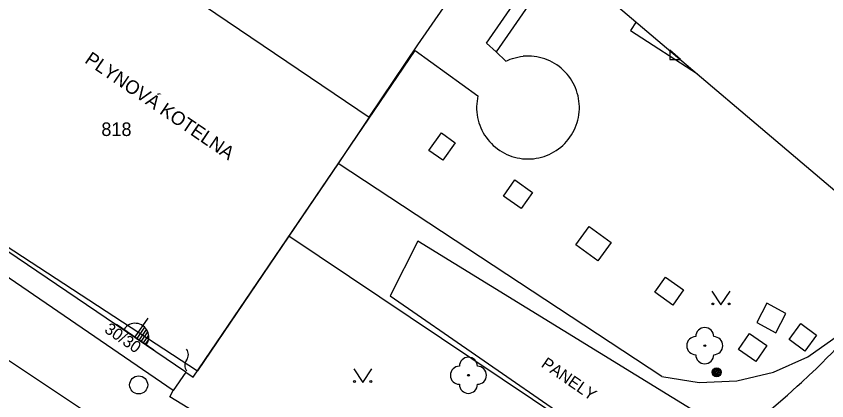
# Model space of a CAD drawing. Extents: x -540150 to -533593, y -1185082 to -1180066.
# Drawn here: x -536021.28 to -535976.35, y -1184572.89 to -1184551.59 of the extents above; entities that cross this region are included whole.
import ezdxf

# ---------------------------------------------------------------- set-up
doc = ezdxf.new("R2010")
doc.units = 0
for name, color, linetype in [('KN_HRAN_PARCEL', 7, 'Continuous'), ('KN_PARC_Č', 7, 'Continuous'), ('KN_VKP_HRAN_', 7, 'Continuous'), ('rámeček', 7, 'Continuous'), ('Vrstva 10', 7, 'Continuous'), ('Vrstva 11', 7, 'Continuous'), ('Vrstva 22', 7, 'Continuous'), ('Vrstva 24', 7, 'Continuous'), ('Vrstva 25', 7, 'Continuous'), ('Vrstva 26', 7, 'Continuous'), ('Vrstva 27', 7, 'Continuous'), ('Vrstva 36', 7, 'Continuous'), ('Vrstva 37', 7, 'Continuous'), ('Vrstva 40', 7, 'Continuous'), ('Vrstva 41', 7, 'Continuous'), ('Vrstva 5', 7, 'Continuous')]:
    doc.layers.add(name, color=color, linetype=linetype)

msp = doc.modelspace()

# ---------------------------------------------------------------- linework, layer by layer
at = {"layer": 'KN_HRAN_PARCEL'}
for p, q in [((-536015.181, -1184548.075), (-536001.711, -1184557.185)), ((-535999.021, -1184553.175), (-535997.601, -1184551.135)), ((-536001.711, -1184557.185), (-535999.021, -1184553.175)), ((-536001.711, -1184557.185), (-536003.431, -1184559.745)), ((-536003.431, -1184559.745), (-536006.171, -1184563.775)), ((-536024.841, -1184562.355), (-536011.231, -1184571.225)), ((-536006.171, -1184563.775), (-536011.231, -1184571.225))]:
    msp.add_line(p, q, dxfattribs=at)
at = {"layer": 'KN_VKP_HRAN_'}
for p, q in [((-535985.491, -1184571.545), (-536003.431, -1184559.745)), ((-535988.261, -1184575.755), (-536006.171, -1184563.775)), ((-535977.401, -1184570.445), (-535975.691, -1184569.245)), ((-535979.301, -1184571.305), (-535977.401, -1184570.445)), ((-535981.341, -1184571.775), (-535979.301, -1184571.305)), ((-535985.491, -1184571.545), (-535983.421, -1184571.865)), ((-535983.421, -1184571.865), (-535981.341, -1184571.775))]:
    msp.add_line(p, q, dxfattribs=at)
at = {"layer": 'rámeček'}
msp.add_lwpolyline([(-536863.363, -1184184.148), (-536677.591, -1183965.383), (-535884.856, -1184638.563), (-536070.628, -1184857.328)], close=True, dxfattribs=at)
at = {"layer": 'Vrstva 10'}
for p, q in [((-536015.451, -1184574.805), (-536033.711, -1184562.695)), ((-536012.581, -1184572.325), (-536025.481, -1184563.495)), ((-536012.771, -1184572.665), (-536012.581, -1184572.325)), ((-536001.261, -1184579.605), (-536012.771, -1184572.665))]:
    msp.add_line(p, q, dxfattribs=at)
for points in [[(-535977.317, -1184571.47), (-535976.941, -1184571.113), (-535976.616, -1184570.795), (-535976.336, -1184570.514), (-535976.094, -1184570.265), (-535975.884, -1184570.045), (-535975.703, -1184569.85), (-535975.547, -1184569.678), (-535975.277, -1184569.373), (-535975.078, -1184569.14), (-535974.931, -1184568.964), (-535974.714, -1184568.697), (-535974.501, -1184568.425), (-535974.253, -1184568.098), (-535974.024, -1184567.789), (-535973.812, -1184567.497), (-535973.616, -1184567.223), (-535973.254, -1184566.705), (-535972.942, -1184566.248), (-535972.672, -1184565.847), (-535972.206, -1184565.141)], [(-535984.711, -1184577.995), (-535982.986, -1184576.47), (-535981.261, -1184574.945), (-535980.82, -1184574.557), (-535979.151, -1184573.113), (-535978.528, -1184572.568), (-535977.987, -1184572.086), (-535977.753, -1184571.873), (-535977.317, -1184571.47)]]:
    msp.add_lwpolyline(points, dxfattribs=at)
at = {"layer": 'Vrstva 11'}
for p, q in [((-535992.581, -1184550.535), (-535994.68, -1184553.572)), ((-535986.91, -1184551.9), (-535987.231, -1184552.375)), ((-535987.231, -1184552.375), (-535983.507, -1184554.79)), ((-535999.011, -1184564.055), (-536000.551, -1184567.075)), ((-535981.261, -1184574.945), (-535999.011, -1184564.055)), ((-536000.551, -1184567.075), (-535984.711, -1184577.995)), ((-536011.884, -1184571.295), (-536012.581, -1184572.325))]:
    msp.add_line(p, q, dxfattribs=at)
for points in [[(-535997.711, -1184558.045), (-535996.941, -1184558.595), (-535997.638, -1184559.571), (-535998.408, -1184559.021), (-535997.711, -1184558.045)], [(-535993.631, -1184560.655), (-535992.655, -1184561.347), (-535993.291, -1184562.245), (-535994.267, -1184561.553), (-535993.631, -1184560.655)], [(-535989.521, -1184563.235), (-535988.298, -1184564.125), (-535989.041, -1184565.145), (-535990.264, -1184564.255), (-535989.521, -1184563.235)], [(-535985.291, -1184566.035), (-535984.287, -1184566.751), (-535984.881, -1184567.585), (-535985.885, -1184566.869), (-535985.291, -1184566.035)], [(-535979.171, -1184569.115), (-535978.609, -1184568.051), (-535979.67, -1184567.49), (-535980.233, -1184568.554), (-535979.171, -1184569.115)], [(-535977.791, -1184568.605), (-535976.911, -1184569.253), (-535977.561, -1184570.135), (-535978.441, -1184569.487), (-535977.791, -1184568.605)], [(-535980.631, -1184569.155), (-535979.664, -1184569.827), (-535980.281, -1184570.715), (-535981.248, -1184570.043), (-535980.631, -1184569.155)]]:
    msp.add_lwpolyline(points, dxfattribs=at)
at = {"layer": 'Vrstva 22'}
for centre in [(-535983.111, -1184569.835), (-535996.211, -1184571.475)]:
    msp.add_circle(centre, 0.05, dxfattribs=at)
for centre, start, end in [((-535983.111, -1184569.335), 0, 180), ((-535983.611, -1184569.835), 90, 270), ((-535982.611, -1184569.835), 270, 90), ((-535996.211, -1184570.975), 0, 180), ((-535983.111, -1184570.335), 180, 0), ((-535996.711, -1184571.475), 90, 270), ((-535995.711, -1184571.475), 270, 90), ((-535996.211, -1184571.975), 180, 0)]:
    msp.add_arc(centre, 0.5, start, end, dxfattribs=at)
at = {"layer": 'Vrstva 24'}
for centre, start, end in [((-536012.237, -1184570.33), 323.1301, 36.8699), ((-536011.437, -1184570.93), 143.1301, 216.8699)]:
    msp.add_arc(centre, 0.5, start, end, dxfattribs=at)
at = {"layer": 'Vrstva 25'}
for radius in [0.25, 0.2, 0.15, 0.1, 0.05]:
    msp.add_circle((-535982.451, -1184571.305), radius, dxfattribs=at)
at = {"layer": 'Vrstva 26'}
msp.add_line((-535984.455, -1184553.985), (-535985.051, -1184553.479), dxfattribs=at)
msp.add_lwpolyline([(-535985.051, -1184553.479), (-535985.051, -1184553.985), (-535984.455, -1184553.985)], dxfattribs=at)
at = {"layer": 'Vrstva 27'}
msp.add_circle((-536014.491, -1184572.005), 0.5, dxfattribs=at)
at = {"layer": 'Vrstva 36'}
for points in [[(-535982.712, -1184566.823), (-535982.212, -1184567.573), (-535981.712, -1184566.823)], [(-536002.573, -1184571.116), (-536002.073, -1184571.866), (-536001.573, -1184571.116)]]:
    msp.add_lwpolyline(points, dxfattribs=at)
for centre in [(-535982.663, -1184567.523), (-535981.763, -1184567.523), (-536002.524, -1184571.816), (-536001.624, -1184571.816)]:
    msp.add_circle(centre, 0.05, dxfattribs=at)
at = {"layer": 'Vrstva 37'}
for p, q in [((-536015.712, -1184568.643), (-536013.652, -1184570.061)), ((-536014.682, -1184569.352), (-536013.969, -1184568.316)), ((-536014.567, -1184569.431), (-536014.144, -1184568.818)), ((-536014.451, -1184569.511), (-536014.052, -1184568.931)), ((-536014.336, -1184569.59), (-536013.979, -1184569.071)), ((-536014.221, -1184569.669), (-536013.933, -1184569.252)), ((-536014.105, -1184569.749), (-536013.948, -1184569.52))]:
    msp.add_line(p, q, dxfattribs=at)
msp.add_arc((-536014.678, -1184569.346), 0.75, 324.8473, 146.0933, dxfattribs=at)
at = {"layer": 'Vrstva 5'}
for p, q in [((-535995.206, -1184553.09), (-535992.301, -1184548.885)), ((-535994.68, -1184553.572), (-535995.206, -1184553.09)), ((-536011.471, -1184571.575), (-535999.17, -1184553.494)), ((-535999.17, -1184553.494), (-535995.682, -1184555.997)), ((-535994.68, -1184553.572), (-535994.131, -1184554.075)), ((-535993.762, -1184553.93), (-535993.616, -1184553.889)), ((-535993.616, -1184553.889), (-535993.469, -1184553.855)), ((-535993.469, -1184553.855), (-535993.321, -1184553.83)), ((-535993.321, -1184553.83), (-535993.171, -1184553.812)), ((-535993.02, -1184553.802), (-535993.171, -1184553.812)), ((-535992.869, -1184553.8), (-535993.02, -1184553.802)), ((-535992.718, -1184553.806), (-535992.869, -1184553.8)), ((-535992.568, -1184553.82), (-535992.718, -1184553.806)), ((-535992.419, -1184553.843), (-535992.568, -1184553.82)), ((-535992.271, -1184553.873), (-535992.419, -1184553.843)), ((-535992.125, -1184553.91), (-535992.271, -1184553.873)), ((-535994.131, -1184554.075), (-535994.044, -1184554.036)), ((-535994.044, -1184554.036), (-535993.904, -1184553.979)), ((-535993.904, -1184553.979), (-535993.762, -1184553.93)), ((-535991.981, -1184553.956), (-535992.125, -1184553.91)), ((-535991.839, -1184554.009), (-535991.981, -1184553.956)), ((-535991.701, -1184554.069), (-535991.839, -1184554.009)), ((-535991.566, -1184554.137), (-535991.701, -1184554.069)), ((-535991.435, -1184554.211), (-535991.566, -1184554.137)), ((-535991.308, -1184554.293), (-535991.435, -1184554.211)), ((-535991.186, -1184554.381), (-535991.308, -1184554.293)), ((-535991.068, -1184554.476), (-535991.186, -1184554.381)), ((-535990.955, -1184554.576), (-535991.068, -1184554.476)), ((-535990.848, -1184554.683), (-535990.955, -1184554.576)), ((-535990.747, -1184554.795), (-535990.848, -1184554.683)), ((-535990.652, -1184554.912), (-535990.747, -1184554.795)), ((-535990.563, -1184555.034), (-535990.652, -1184554.912)), ((-535990.481, -1184555.161), (-535990.563, -1184555.034)), ((-535990.406, -1184555.291), (-535990.481, -1184555.161)), ((-535990.337, -1184555.426), (-535990.406, -1184555.291)), ((-535990.276, -1184555.564), (-535990.337, -1184555.426)), ((-535990.222, -1184555.705), (-535990.276, -1184555.564)), ((-535995.713, -1184556.144), (-535995.736, -1184556.294)), ((-535995.682, -1184555.997), (-535995.713, -1184556.144)), ((-535990.176, -1184555.849), (-535990.222, -1184555.705)), ((-535990.138, -1184555.995), (-535990.176, -1184555.849)), ((-535990.107, -1184556.142), (-535990.138, -1184555.995)), ((-535990.084, -1184556.292), (-535990.107, -1184556.142)), ((-535995.751, -1184556.444), (-535995.758, -1184556.595)), ((-535995.758, -1184556.595), (-535995.756, -1184556.745)), ((-535995.736, -1184556.294), (-535995.751, -1184556.444)), ((-535990.069, -1184556.442), (-535990.084, -1184556.292)), ((-535990.062, -1184556.592), (-535990.069, -1184556.442)), ((-535990.063, -1184556.743), (-535990.062, -1184556.592)), ((-535995.756, -1184556.745), (-535995.747, -1184556.896)), ((-535995.747, -1184556.896), (-535995.73, -1184557.046)), ((-535995.73, -1184557.046), (-535995.705, -1184557.195)), ((-535990.114, -1184557.193), (-535990.089, -1184557.044)), ((-535990.089, -1184557.044), (-535990.072, -1184556.894)), ((-535990.072, -1184556.894), (-535990.063, -1184556.743)), ((-535995.705, -1184557.195), (-535995.672, -1184557.342)), ((-535995.672, -1184557.342), (-535995.632, -1184557.488)), ((-535995.632, -1184557.488), (-535995.583, -1184557.631)), ((-535990.236, -1184557.629), (-535990.188, -1184557.486)), ((-535990.188, -1184557.486), (-535990.147, -1184557.34)), ((-535990.147, -1184557.34), (-535990.114, -1184557.193)), ((-535995.583, -1184557.631), (-535995.527, -1184557.771)), ((-535995.527, -1184557.771), (-535995.464, -1184557.908)), ((-535995.464, -1184557.908), (-535995.394, -1184558.041)), ((-535990.425, -1184558.04), (-535990.354, -1184557.906)), ((-535990.354, -1184557.906), (-535990.291, -1184557.769)), ((-535990.291, -1184557.769), (-535990.236, -1184557.629)), ((-535995.394, -1184558.041), (-535995.317, -1184558.171)), ((-535995.317, -1184558.171), (-535995.233, -1184558.296)), ((-535995.233, -1184558.296), (-535995.142, -1184558.417)), ((-535990.676, -1184558.416), (-535990.586, -1184558.295)), ((-535990.586, -1184558.295), (-535990.502, -1184558.169)), ((-535990.502, -1184558.169), (-535990.425, -1184558.04)), ((-535995.142, -1184558.417), (-535995.045, -1184558.533)), ((-535995.045, -1184558.533), (-535994.942, -1184558.643)), ((-535994.942, -1184558.643), (-535994.834, -1184558.748)), ((-535994.834, -1184558.748), (-535994.72, -1184558.847)), ((-535994.72, -1184558.847), (-535994.601, -1184558.94)), ((-535991.217, -1184558.939), (-535991.098, -1184558.846)), ((-535991.098, -1184558.846), (-535990.984, -1184558.747)), ((-535990.984, -1184558.747), (-535990.876, -1184558.642)), ((-535990.876, -1184558.642), (-535990.773, -1184558.531)), ((-535990.773, -1184558.531), (-535990.676, -1184558.416)), ((-535994.601, -1184558.94), (-535994.477, -1184559.026)), ((-535994.477, -1184559.026), (-535994.349, -1184559.106)), ((-535994.349, -1184559.106), (-535994.217, -1184559.179)), ((-535994.217, -1184559.179), (-535994.081, -1184559.245)), ((-535994.081, -1184559.245), (-535993.941, -1184559.303)), ((-535991.876, -1184559.302), (-535991.737, -1184559.244)), ((-535991.737, -1184559.244), (-535991.601, -1184559.178)), ((-535991.601, -1184559.178), (-535991.469, -1184559.105)), ((-535991.469, -1184559.105), (-535991.341, -1184559.025)), ((-535991.341, -1184559.025), (-535991.217, -1184558.939)), ((-535993.941, -1184559.303), (-535993.799, -1184559.354)), ((-535993.799, -1184559.354), (-535993.655, -1184559.397)), ((-535993.655, -1184559.397), (-535993.508, -1184559.433)), ((-535993.508, -1184559.433), (-535993.36, -1184559.461)), ((-535993.36, -1184559.461), (-535993.21, -1184559.48)), ((-535993.21, -1184559.48), (-535993.06, -1184559.492)), ((-535993.06, -1184559.492), (-535992.909, -1184559.496)), ((-535992.909, -1184559.496), (-535992.758, -1184559.492)), ((-535992.758, -1184559.492), (-535992.607, -1184559.48)), ((-535992.607, -1184559.48), (-535992.458, -1184559.46)), ((-535992.458, -1184559.46), (-535992.31, -1184559.432)), ((-535992.31, -1184559.432), (-535992.163, -1184559.397)), ((-535992.163, -1184559.397), (-535992.018, -1184559.353)), ((-535992.018, -1184559.353), (-535991.876, -1184559.302)), ((-536011.884, -1184571.295), (-536024.901, -1184562.485)), ((-536011.884, -1184571.295), (-536011.471, -1184571.575))]:
    msp.add_line(p, q, dxfattribs=at)

# ---------------------------------------------------------------- texts
at = {"layer": 'KN_PARC_Č'}
msp.add_text('818', height=0.75, dxfattribs=at).set_placement((-536016.561, -1184558.225))
at = {"layer": 'Vrstva 40'}
for s, rotation, p in [('30/30', 325.6085, (-536016.44, -1184569.054)), ('PANELY', 325.4179, (-535992.226, -1184570.969))]:
    msp.add_text(s, height=0.65, rotation=rotation, dxfattribs=at).set_placement(p)
at = {"layer": 'Vrstva 41'}
msp.add_text('PLYNOVÁ KOTELNA', height=0.75, rotation=325.7691, dxfattribs=at).set_placement((-536017.533, -1184554.133))

doc.saveas('drawing.dxf')
